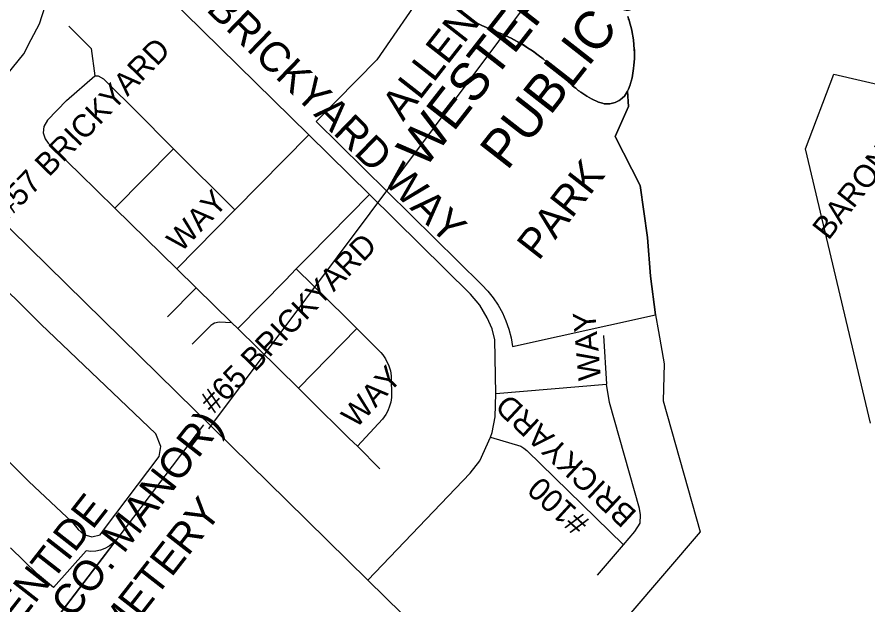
# Model space of a CAD drawing. Extents: x 586326 to 623965, y 4819854 to 4857850.
# Drawn here: x 598062 to 598626, y 4839351 to 4839741 of the extents above; entities that cross this region are included whole.
import ezdxf

# ---------------------------------------------------------------- set-up
doc = ezdxf.new("R2010")
doc.units = 0
for name, color, linetype in [('Cemeteries', 7, 'Continuous'), ('Lots_Concessions', 7, 'Continuous'), ('Major Rds and Hwys', 7, 'Continuous'), ('Minor Rd Lbls', 7, 'Continuous'), ('Minor Rds', 7, 'Continuous'), ('Park Lbls', 7, 'Continuous'), ('Park Outlines', 7, 'Continuous'), ('Private Rd Lbls', 7, 'Continuous'), ('Private Rds', 7, 'Continuous'), ('Proposed Secondary Rds', 7, 'Continuous'), ('School Syms_Lbls', 7, 'Continuous'), ('SWM Ponds', 7, 'Continuous')]:
    doc.layers.add(name, color=color, linetype=linetype)

msp = doc.modelspace()

# ---------------------------------------------------------------- linework, layer by layer
at = {"layer": 'Lots_Concessions'}
for p, q in [((598603.5, 4840021.8), (598189.06, 4839467.85)), ((598185.88, 4839470.5), (598118.48, 4839381.78)), ((598118.48, 4839381.78), (598064.76, 4839311.52))]:
    msp.add_line(p, q, dxfattribs=at)
at = {"layer": 'Major Rds and Hwys'}
for points in [[(598294.8, 4839367.57), (598241.06, 4839420.31), (598021.17, 4839636.15), (598004.81, 4839652.2)], [(598408.44, 4839256.27), (598294.8, 4839367.57)]]:
    msp.add_lwpolyline(points, dxfattribs=at)
at = {"layer": 'Minor Rds'}
for points in [[(598255.76, 4839663.03), (598161.5, 4839755.85), (598153.59, 4839761.95), (598145.48, 4839767.82), (598136.59, 4839773.49), (598127.47, 4839778.07), (598118.37, 4839781.85), (598108.57, 4839785.55), (598098.97, 4839787.89), (598089.88, 4839790.06)], [(598295.98, 4839623.42), (598255.76, 4839663.03)], [(598379.28, 4839527.01), (598377.4, 4839534.35), (598374.16, 4839541.56), (598369.26, 4839549.91), (598363.04, 4839557.38), (598295.98, 4839623.42)], [(598039.31, 4839463), (598069.83, 4839433.04), (598098.69, 4839405.82), (598102.62, 4839401.07), (598106.3, 4839397.82), (598111.72, 4839396.31), (598117.13, 4839397.61), (598120.13, 4839401.59), (598156.36, 4839449.62), (598157.44, 4839456.12), (598154.19, 4839464.57), (598077.81, 4839537.46), (598040.92, 4839573.89)], [(598379.97, 4839491.34), (598379.28, 4839527.01)], [(598376.43, 4839462.45), (598377.49, 4839465.43), (598379.36, 4839475.95), (598379.97, 4839491.34)], [(598294.8, 4839367.57), (598362.81, 4839438.52), (598369.27, 4839446.79), (598376.43, 4839462.45)]]:
    msp.add_lwpolyline(points, dxfattribs=at)
at = {"layer": 'Park Outlines'}
for points in [[(598333.86, 4839760.91), (598300.82, 4839712.8), (598260.53, 4839671.83), (598370.61, 4839563.58), (598374.59, 4839559.33), (598378.19, 4839554.77), (598381.41, 4839549.92), (598384.21, 4839544.82), (598386.58, 4839539.51), (598388.5, 4839534.01), (598389.96, 4839528.38), (598390.94, 4839522.65), (598485.84, 4839543.56), (598482.66, 4839569.24), (598480.48, 4839595.02), (598475.71, 4839629.37), (598459.04, 4839661.95), (598467.93, 4839681.84), (598467.38, 4839691.96), (598465.3, 4839688.81), (598463.9, 4839687.55), (598462.5, 4839686.28), (598461.66, 4839685.84), (598459.16, 4839684.53), (598456.45, 4839683.89), (598455.48, 4839683.66), (598453.6, 4839683.7), (598451.71, 4839683.74), (598450.73, 4839684.02), (598448.08, 4839684.77), (598443.41, 4839687.01), (598441.84, 4839687.77), (598440.28, 4839688.76), (598438.91, 4839689.64), (598437.02, 4839690.85), (598436.32, 4839691.29), (598436, 4839691.5), (598435.9, 4839691.58), (598435.44, 4839691.96), (598434.98, 4839692.28), (598434.61, 4839692.53), (598434.61, 4839692.54), (598433.42, 4839693.54), (598432.9, 4839693.98), (598431.98, 4839694.76), (598430.64, 4839695.89), (598417.24, 4839708.31), (598411.32, 4839713.44), (598411.22, 4839713.52), (598408.04, 4839715.93), (598404.86, 4839718.33), (598404.25, 4839718.72), (598400.93, 4839720.9), (598398.2, 4839722.7), (598391.63, 4839726.41), (598391.26, 4839726.61), (598390.91, 4839726.78), (598387.6, 4839728.36), (598383.81, 4839730.17), (598379.86, 4839731.75), (598376.68, 4839733.03), (598372.05, 4839734.92), (598372.02, 4839734.93), (598370.56, 4839735.66), (598367.57, 4839737.16), (598364.72, 4839738.88), (598363.31, 4839739.74), (598363.29, 4839739.75), (598359.22, 4839742.66)], [(598359.22, 4839742.66), (598363.31, 4839739.74), (598364.72, 4839738.88), (598367.57, 4839737.16), (598370.56, 4839735.66), (598372.02, 4839734.93), (598376.68, 4839733.03), (598379.86, 4839731.75), (598383.81, 4839730.17), (598387.6, 4839728.36), (598390.91, 4839726.78), (598391.63, 4839726.41), (598398.2, 4839722.7), (598400.93, 4839720.9), (598404.25, 4839718.72), (598408.04, 4839715.93), (598411.32, 4839713.44), (598417.24, 4839708.31), (598430.64, 4839695.89), (598431.98, 4839694.76), (598432.9, 4839693.98), (598433.42, 4839693.54), (598434.61, 4839692.54), (598434.98, 4839692.28), (598435.44, 4839691.96), (598435.9, 4839691.58), (598436, 4839691.5), (598436.32, 4839691.29), (598437.02, 4839690.85), (598438.91, 4839689.64), (598440.28, 4839688.76), (598441.84, 4839687.77), (598443.41, 4839687.01), (598448.08, 4839684.77), (598450.73, 4839684.02), (598451.71, 4839683.74), (598453.6, 4839683.7), (598455.48, 4839683.66), (598456.45, 4839683.89), (598459.16, 4839684.53), (598461.66, 4839685.84), (598462.5, 4839686.28), (598463.9, 4839687.55), (598465.3, 4839688.81), (598467.38, 4839691.96), (598467.9, 4839693.32), (598469.08, 4839696.35), (598470.31, 4839700.99), (598471.34, 4839707.2), (598471.51, 4839709.29), (598471.84, 4839713.47), (598471.83, 4839717.65), (598471.81, 4839719.82), (598471.26, 4839726.04), (598470.19, 4839732.24), (598469.65, 4839734.29), (598468.9, 4839737.17), (598468.59, 4839738.36), (598468.29, 4839739.19), (598468.04, 4839739.89), (598467.87, 4839740.39), (598467.66, 4839740.98), (598467.42, 4839741.66)], [(598467.42, 4839741.66), (598467.66, 4839740.98), (598467.87, 4839740.39), (598468.04, 4839739.89), (598468.29, 4839739.19), (598468.59, 4839738.36), (598468.6, 4839738.33), (598468.9, 4839737.17), (598469.65, 4839734.29), (598470.19, 4839732.24), (598471.26, 4839726.04), (598471.81, 4839719.82), (598471.82, 4839719.77), (598471.83, 4839717.65), (598471.83, 4839716.62), (598471.84, 4839713.47), (598471.51, 4839709.29), (598471.34, 4839707.2), (598470.31, 4839700.99), (598469.09, 4839696.39), (598469.08, 4839696.35), (598467.9, 4839693.32), (598467.38, 4839691.96), (598467.93, 4839681.84), (598459.04, 4839661.95), (598475.71, 4839629.37), (598480.48, 4839595.02), (598482.66, 4839569.24), (598485.84, 4839543.56), (598487.81, 4839532.45), (598491.63, 4839510.97), (598490.85, 4839486.58), (598515.61, 4839399.54), (598468.06, 4839344.18)], [(598628.57, 4839471.67), (598585.36, 4839653.67), (598604.3, 4839703.38), (598728.49, 4839674.67)], [(598064.77, 4839311.54), (598118.48, 4839381.78), (598127.97, 4839394.19), (598127.74, 4839394.37), (598125.6, 4839392), (598123.1, 4839389.99), (598120.32, 4839388.41), (598117.33, 4839387.29), (598114.19, 4839386.66), (598111, 4839386.54), (598107.82, 4839386.94), (598086.19, 4839362.62), (598075.48, 4839371.48), (598066.55, 4839380.23), (598057.63, 4839388.98)]]:
    msp.add_lwpolyline(points, dxfattribs=at)
at = {"layer": 'Private Rds'}
for points in [[(598096.37, 4839735.28), (598111.26, 4839720.38), (598113.61, 4839702.21)], [(598094.91, 4839685.78), (598113.61, 4839702.21)], [(598113.61, 4839702.21), (598115.87, 4839702.17), (598119.37, 4839700.16), (598122.95, 4839696.64), (598140.25, 4839679.56)], [(598094.91, 4839685.78), (598082.11, 4839672.78), (598079.85, 4839668.59), (598079.34, 4839664.46), (598080.55, 4839660.45), (598082.55, 4839657.44), (598103.4, 4839637.35)], [(598140.25, 4839679.56), (598165.87, 4839653.87)], [(598206.66, 4839613.37), (598255.76, 4839663.03)], [(598126.85, 4839614.43), (598165.87, 4839653.87)], [(598165.87, 4839653.87), (598206.66, 4839613.37)], [(598103.4, 4839637.35), (598126.85, 4839614.43)], [(598295.98, 4839623.42), (598255.77, 4839582.5), (598247.24, 4839574.02)], [(598126.85, 4839614.43), (598167.99, 4839574.16)], [(598167.99, 4839574.16), (598206.66, 4839613.37)], [(598167.99, 4839574.16), (598180.84, 4839561.54)], [(598247.24, 4839574.02), (598240.14, 4839566.56), (598208.68, 4839534.42)], [(598287.48, 4839534.57), (598279.97, 4839542.02), (598247.24, 4839574.02)], [(598180.84, 4839561.54), (598161.92, 4839542.19)], [(598180.84, 4839561.54), (598204.6, 4839538.23)], [(598204.6, 4839538.23), (598196.26, 4839538.82), (598193.14, 4839538.08), (598192.02, 4839537.45), (598190.66, 4839536.53), (598178.35, 4839524.02)], [(598204.6, 4839538.23), (598208.68, 4839534.42)], [(598248.81, 4839494.82), (598208.68, 4839534.42)], [(598248.81, 4839494.82), (598287.48, 4839534.57)], [(598287.48, 4839534.57), (598294.59, 4839527.43), (598303.48, 4839518.5), (598304.86, 4839517.02), (598306.61, 4839514.39), (598308.73, 4839509.8), (598309.9, 4839506.42), (598310.45, 4839503.06), (598310.58, 4839488.61), (598310.1, 4839485.56), (598309.35, 4839482.98), (598308.22, 4839479.9), (598306.84, 4839477.33), (598304.57, 4839474.42), (598287.91, 4839456.35)], [(598451.33, 4839529.89), (598453.34, 4839497.54)], [(598287.91, 4839456.35), (598282.46, 4839461.55), (598255.6, 4839488.09), (598248.81, 4839494.82)], [(598379.97, 4839491.34), (598453.34, 4839497.54)], [(598464.53, 4839390.85), (598472.19, 4839399.85), (598475.63, 4839405.38), (598475.85, 4839410.79), (598475.14, 4839415), (598455.32, 4839485.45), (598453.34, 4839497.54)], [(598376.43, 4839462.45), (598396.38, 4839456.31), (598398.54, 4839455.01), (598400.55, 4839453.52), (598464.53, 4839390.85)], [(598302.88, 4839441.4), (598287.91, 4839456.35)], [(598447.4, 4839370.88), (598464.53, 4839390.85)]]:
    msp.add_lwpolyline(points, dxfattribs=at)
at = {"layer": 'Proposed Secondary Rds'}
msp.add_lwpolyline([(598004.81, 4839652.2), (598029.54, 4839676.08), (598051.33, 4839698.29), (598066.41, 4839716.73), (598071.44, 4839726.37), (598076.89, 4839736.84), (598080.66, 4839748.57), (598083.17, 4839757.79), (598089.88, 4839790.06)], dxfattribs=at)
at = {"layer": 'SWM Ponds'}
msp.add_lwpolyline([(598359.22, 4839742.66), (598363.31, 4839739.73), (598364.72, 4839738.88), (598367.58, 4839737.16), (598370.56, 4839735.66), (598372.03, 4839734.92), (598376.68, 4839733.02), (598379.86, 4839731.75), (598383.82, 4839730.16), (598387.61, 4839728.35), (598390.91, 4839726.77), (598391.63, 4839726.4), (598398.2, 4839722.69), (598400.93, 4839720.9), (598404.26, 4839718.72), (598408.04, 4839715.92), (598411.32, 4839713.44), (598417.24, 4839708.31), (598430.65, 4839695.88), (598431.98, 4839694.76), (598432.91, 4839693.97), (598433.42, 4839693.54), (598434.61, 4839692.53), (598434.98, 4839692.27), (598435.44, 4839691.95), (598435.9, 4839691.57), (598436, 4839691.49), (598436.33, 4839691.29), (598437.02, 4839690.84), (598438.91, 4839689.63), (598440.28, 4839688.76), (598441.84, 4839687.77), (598443.41, 4839687.01), (598448.08, 4839684.76), (598450.73, 4839684.02), (598451.71, 4839683.74), (598453.6, 4839683.7), (598455.49, 4839683.66), (598456.46, 4839683.89), (598459.16, 4839684.52), (598461.66, 4839685.83), (598462.5, 4839686.28), (598463.9, 4839687.54), (598465.3, 4839688.81), (598467.38, 4839691.96), (598467.9, 4839693.32), (598469.08, 4839696.35), (598470.31, 4839700.98), (598471.34, 4839707.19), (598471.51, 4839709.29), (598471.84, 4839713.47), (598471.83, 4839717.65), (598471.81, 4839719.82), (598471.27, 4839726.03), (598470.19, 4839732.23), (598469.65, 4839734.28), (598468.9, 4839737.16), (598468.59, 4839738.35), (598468.29, 4839739.18), (598468.05, 4839739.88), (598467.87, 4839740.38), (598467.66, 4839740.97), (598467.42, 4839741.65)], dxfattribs=at)

# ---------------------------------------------------------------- texts
at = {"layer": 'Cemeteries'}
for s, p in [('(PEEL CO. MANOR)', (598046.65, 4839274.35)), ('EVENTIDE', (598040.71, 4839309.08)), ('CEMETERY', (598106.83, 4839295.06))]:
    msp.add_text(s, height=20, rotation=52, dxfattribs=at).set_placement(p)
at = {"layer": 'Minor Rd Lbls'}
msp.add_text('BRICKYARD WAY', height=19.998, rotation=315.8329, dxfattribs=at).set_placement((598186.93, 4839745.8))
at = {"layer": 'Park Lbls'}
for s, p in [('ALLEN KERBEL', (598318.32, 4839671.49)), ('PARK', (598408.26, 4839578.91))]:
    msp.add_text(s, height=19.992, rotation=52, dxfattribs=at).set_placement(p)
at = {"layer": 'Private Rd Lbls'}
for s, rotation, p in [('#57 BRICKYARD ', 45.7929, (598055.94, 4839606.62)), ('BARONWOOD', 51.9211, (598600.71, 4839592.55)), ('WAY', 46.2368, (598170.81, 4839584.49)), ('#65 BRICKYARD ', 45.4763, (598192.47, 4839477.3)), ('WAY', 94.925, (598449.74, 4839500.68)), ('WAY', 46.8539, (598286.93, 4839467.65)), ('BRICKYARD', 137.0289, (598474.17, 4839412.31)), ('#100', 137.433, (598442.68, 4839406.89))]:
    msp.add_text(s, height=15, rotation=rotation, dxfattribs=at).set_placement(p)
at = {"layer": 'School Syms_Lbls'}
for s, p in [("WESTERVELT'S CORNERS", (598332.25, 4839639.66)), ('PUBLIC SCHOOL', (598387.38, 4839638.81))]:
    msp.add_text(s, height=25, rotation=52, dxfattribs=at).set_placement(p)

doc.saveas('drawing.dxf')
